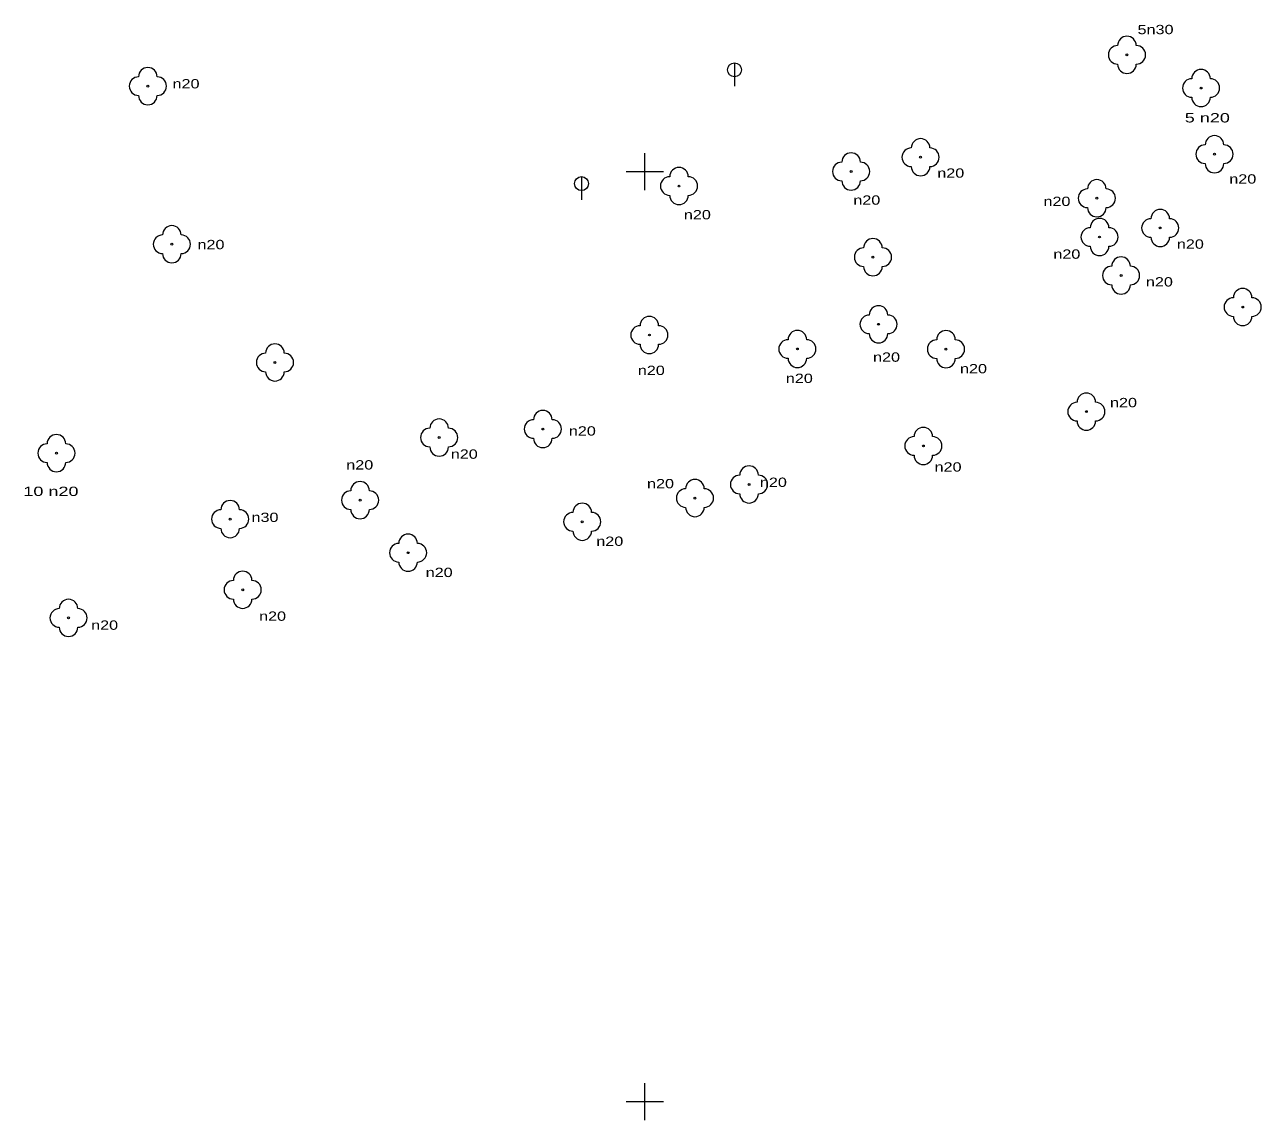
# Model space of a CAD drawing. Extents: x -670514 to -669423, y -1130798 to -1130123.
# Drawn here: x -669783.4 to -669716.8, y -1130651 to -1130592.1 of the extents above; entities that cross this region are included whole.
import ezdxf
from ezdxf.enums import TextEntityAlignment as Align

# ---------------------------------------------------------------- set-up
doc = ezdxf.new("R2010")
doc.units = 0
doc.header["$LTSCALE"] = 0.24
for name, color, linetype, lineweight in [('22', 7, 'Continuous', 13), ('27', 7, 'Continuous', 13), ('61', 7, 'Continuous', 13)]:
    doc.layers.add(name, color=color, linetype=linetype, lineweight=lineweight)
doc.layers.add('47', color=7, linetype='Continuous')

msp = doc.modelspace()

# ---------------------------------------------------------------- linework, layer by layer
at = {"layer": '22'}
for centre in [(-669724.067, -1130593.721), (-669776.732, -1130595.403), (-669720.08, -1130595.505), (-669735.168, -1130599.226), (-669719.359, -1130599.063), (-669738.904, -1130599.991), (-669748.162, -1130600.774), (-669725.687, -1130601.43), (-669725.54, -1130603.514), (-669722.276, -1130603.029), (-669775.441, -1130603.904), (-669737.73, -1130604.599), (-669724.383, -1130605.585), (-669717.842, -1130607.28), (-669737.428, -1130608.208), (-669749.757, -1130608.783), (-669741.794, -1130609.534), (-669733.802, -1130609.543), (-669769.897, -1130610.259), (-669726.251, -1130612.902), (-669761.064, -1130614.296), (-669755.486, -1130613.838), (-669735.018, -1130614.747), (-669781.65, -1130615.134), (-669744.394, -1130616.818), (-669747.305, -1130617.55), (-669765.317, -1130617.661), (-669772.304, -1130618.68), (-669753.366, -1130618.824), (-669762.734, -1130620.488), (-669771.631, -1130622.481), (-669780.999, -1130623.993)]:
    msp.add_circle(centre, 0.05, dxfattribs=at)
for centre, start, end in [((-669724.067, -1130593.221), 0, 180), ((-669724.567, -1130593.721), 90, 270), ((-669723.567, -1130593.721), 270, 90), ((-669724.067, -1130594.221), 180, 0), ((-669777.232, -1130595.403), 90, 270), ((-669776.732, -1130594.903), 0, 180), ((-669776.232, -1130595.403), 270, 90), ((-669720.08, -1130595.005), 0, 180), ((-669720.58, -1130595.505), 90, 270), ((-669719.58, -1130595.505), 270, 90), ((-669776.732, -1130595.903), 180, 0), ((-669720.08, -1130596.005), 180, 0), ((-669735.168, -1130598.726), 0, 180), ((-669719.359, -1130598.563), 0, 180), ((-669735.668, -1130599.226), 90, 270), ((-669734.668, -1130599.226), 270, 90), ((-669719.859, -1130599.063), 90, 270), ((-669718.859, -1130599.063), 270, 90), ((-669739.404, -1130599.991), 90, 270), ((-669738.904, -1130599.491), 0, 180), ((-669738.404, -1130599.991), 270, 90), ((-669719.359, -1130599.563), 180, 0), ((-669748.662, -1130600.774), 90, 270), ((-669748.162, -1130600.274), 0, 180), ((-669747.662, -1130600.774), 270, 90), ((-669735.168, -1130599.726), 180, 0), ((-669738.904, -1130600.491), 180, 0), ((-669726.187, -1130601.43), 90, 270), ((-669725.687, -1130600.93), 0, 180), ((-669725.187, -1130601.43), 270, 90), ((-669748.162, -1130601.274), 180, 0), ((-669725.687, -1130601.93), 180, 0), ((-669722.276, -1130602.529), 0, 180), ((-669775.441, -1130603.404), 0, 180), ((-669725.54, -1130603.014), 0, 180), ((-669722.776, -1130603.029), 90, 270), ((-669721.776, -1130603.029), 270, 90), ((-669775.941, -1130603.904), 90, 270), ((-669774.941, -1130603.904), 270, 90), ((-669737.73, -1130604.099), 0, 180), ((-669726.04, -1130603.514), 90, 270), ((-669725.04, -1130603.514), 270, 90), ((-669722.276, -1130603.529), 180, 0), ((-669738.23, -1130604.599), 90, 270), ((-669737.23, -1130604.599), 270, 90), ((-669725.54, -1130604.014), 180, 0), ((-669775.441, -1130604.404), 180, 0), ((-669724.383, -1130605.085), 0, 180), ((-669737.73, -1130605.099), 180, 0), ((-669724.883, -1130605.585), 90, 270), ((-669723.883, -1130605.585), 270, 90), ((-669724.383, -1130606.085), 180, 0), ((-669717.842, -1130606.78), 0, 180), ((-669718.342, -1130607.28), 90, 270), ((-669717.342, -1130607.28), 270, 90), ((-669737.428, -1130607.708), 0, 180), ((-669750.257, -1130608.783), 90, 270), ((-669749.757, -1130608.283), 0, 180), ((-669749.257, -1130608.783), 270, 90), ((-669737.928, -1130608.208), 90, 270), ((-669736.928, -1130608.208), 270, 90), ((-669717.842, -1130607.78), 180, 0), ((-669741.794, -1130609.034), 0, 180), ((-669737.428, -1130608.708), 180, 0), ((-669733.802, -1130609.043), 0, 180), ((-669769.897, -1130609.759), 0, 180), ((-669749.757, -1130609.283), 180, 0), ((-669742.294, -1130609.534), 90, 270), ((-669741.294, -1130609.534), 270, 90), ((-669734.302, -1130609.543), 90, 270), ((-669733.302, -1130609.543), 270, 90), ((-669770.397, -1130610.259), 90, 270), ((-669769.397, -1130610.259), 270, 90), ((-669741.794, -1130610.034), 180, 0), ((-669733.802, -1130610.043), 180, 0), ((-669769.897, -1130610.759), 180, 0), ((-669726.251, -1130612.402), 0, 180), ((-669755.486, -1130613.338), 0, 180), ((-669726.751, -1130612.902), 90, 270), ((-669725.751, -1130612.902), 270, 90), ((-669761.064, -1130613.796), 0, 180), ((-669755.986, -1130613.838), 90, 270), ((-669754.986, -1130613.838), 270, 90), ((-669726.251, -1130613.402), 180, 0), ((-669781.65, -1130614.634), 0, 180), ((-669761.564, -1130614.296), 90, 270), ((-669760.564, -1130614.296), 270, 90), ((-669735.518, -1130614.747), 90, 270), ((-669735.018, -1130614.247), 0, 180), ((-669734.518, -1130614.747), 270, 90), ((-669782.15, -1130615.134), 90, 270), ((-669781.15, -1130615.134), 270, 90), ((-669761.064, -1130614.796), 180, 0), ((-669755.486, -1130614.338), 180, 0), ((-669735.018, -1130615.247), 180, 0), ((-669781.65, -1130615.634), 180, 0), ((-669744.394, -1130616.318), 0, 180), ((-669765.317, -1130617.161), 0, 180), ((-669747.305, -1130617.05), 0, 180), ((-669744.894, -1130616.818), 90, 270), ((-669743.894, -1130616.818), 270, 90), ((-669765.817, -1130617.661), 90, 270), ((-669764.817, -1130617.661), 270, 90), ((-669747.805, -1130617.55), 90, 270), ((-669746.805, -1130617.55), 270, 90), ((-669744.394, -1130617.318), 180, 0), ((-669772.804, -1130618.68), 90, 270), ((-669772.304, -1130618.18), 0, 180), ((-669771.804, -1130618.68), 270, 90), ((-669765.317, -1130618.161), 180, 0), ((-669753.366, -1130618.324), 0, 180), ((-669747.305, -1130618.05), 180, 0), ((-669753.866, -1130618.824), 90, 270), ((-669752.866, -1130618.824), 270, 90), ((-669772.304, -1130619.18), 180, 0), ((-669762.734, -1130619.988), 0, 180), ((-669753.366, -1130619.324), 180, 0), ((-669763.234, -1130620.488), 90, 270), ((-669762.234, -1130620.488), 270, 90), ((-669771.631, -1130621.981), 0, 180), ((-669762.734, -1130620.988), 180, 0), ((-669772.131, -1130622.481), 90, 270), ((-669771.131, -1130622.481), 270, 90), ((-669781.499, -1130623.993), 90, 270), ((-669780.999, -1130623.493), 0, 180), ((-669780.499, -1130623.993), 270, 90), ((-669771.631, -1130622.981), 180, 0), ((-669780.999, -1130624.493), 180, 0)]:
    msp.add_arc(centre, 0.5, start, end, dxfattribs=at)
at = {"layer": '27'}
for p, q in [((-669745.177, -1130594.154), (-669745.177, -1130595.404)), ((-669753.407, -1130600.269), (-669753.407, -1130601.519))]:
    msp.add_line(p, q, dxfattribs=at)
for centre in [(-669745.1766, -1130594.5291), (-669753.4066, -1130600.6441)]:
    msp.add_circle(centre, 0.375, dxfattribs=at)
at = {"layer": '61'}
for p, q in [((-669750, -1130601), (-669750, -1130599)), ((-669751, -1130600), (-669749, -1130600)), ((-669750, -1130651), (-669750, -1130649)), ((-669751, -1130650), (-669749, -1130650))]:
    msp.add_line(p, q, dxfattribs=at)

# ---------------------------------------------------------------- texts
at = {"layer": '47'}
for s, width, p in [('5n30', 1.3, (-669722.5285, -1130592.61)), ('n20', 1.3, (-669774.6785, -1130595.524)), ('5 n20', 1.45, (-669719.7435, -1130597.355)), ('n20', 1.3, (-669733.5435, -1130600.326)), ('n20', 1.3, (-669717.8355, -1130600.642)), ('n20', 1.3, (-669738.0595, -1130601.778)), ('n20', 1.3, (-669727.8315, -1130601.847)), ('n20', 1.3, (-669747.1735, -1130602.565)), ('n20', 1.3, (-669773.3365, -1130604.17)), ('n20', 1.3, (-669727.3005, -1130604.683)), ('n20', 1.3, (-669720.6565, -1130604.144)), ('n20', 1.3, (-669722.3215, -1130606.175)), ('n20', 1.3, (-669736.9995, -1130610.22)), ('n20', 1.3, (-669749.6515, -1130610.933)), ('n20', 1.3, (-669741.6895, -1130611.361)), ('n20', 1.3, (-669732.3205, -1130610.843)), ('n20', 1.3, (-669724.2525, -1130612.665)), ('n20', 1.3, (-669753.3615, -1130614.19)), ('n20', 1.3, (-669759.7135, -1130615.435)), ('n20', 1.3, (-669765.3335, -1130616.014)), ('n20', 1.3, (-669733.6885, -1130616.126)), ('10 n20', 1.45, (-669781.9465, -1130617.437)), ('n20', 1.3, (-669749.1565, -1130617.024)), ('n20', 1.3, (-669743.0855, -1130616.949)), ('n30', 1.3, (-669770.4315, -1130618.834)), ('n20', 1.3, (-669751.8855, -1130620.12)), ('n20', 1.3, (-669761.0625, -1130621.796)), ('n20', 1.3, (-669779.0595, -1130624.63)), ('n20', 1.3, (-669770.0255, -1130624.147))]:
    msp.add_text(s, height=0.5, dxfattribs=dict(at, width=width)).set_placement(p, align=Align.CENTER)

doc.saveas('drawing.dxf')
